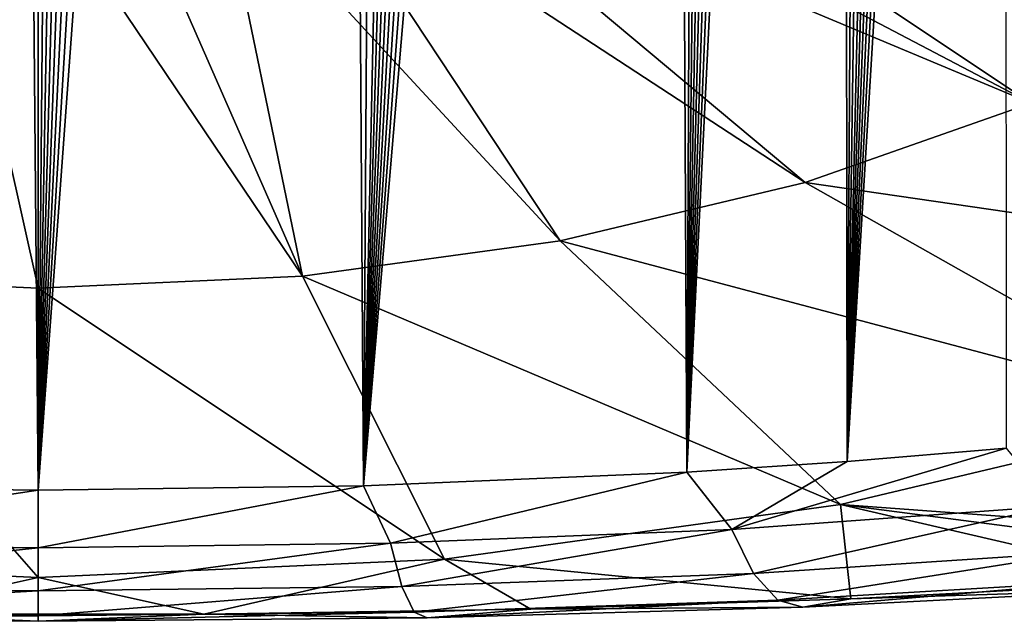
# Model space of a CAD drawing. Header units: metres. Extents: x -109 to 109, y -452 to 89.
# Tile 404 of 656: x 76.37 to 83.18, y -73.73 to -69.57. Entities that reach past the tile are written whole.
import ezdxf

# ---------------------------------------------------------------- set-up
doc = ezdxf.new("R2010")
doc.units = ezdxf.units.M
doc.layers.add('solid_k244270000c71_000_01_01', color=7, linetype='CONTINUOUS')

msp = doc.modelspace()

# ---------------------------------------------------------------- linework, layer by layer
at = {"layer": 'solid_k244270000c71_000_01_01'}
for points in [[(76.499825, -72.822037, 26.29035), (74.250427, -72.791588, 26.102304), (76.241585, -43.7575, 7.413408)], [(76.499825, -72.822037, 26.29035), (76.241585, -43.7575, 7.413408), (76.500061, -43.74358, 7.406581)], [(76.499825, -72.822037, 26.29035), (76.500061, -43.74358, 7.406581), (76.758522, -43.757511, 7.413414)], [(76.499825, -72.822037, 26.29035), (76.758522, -43.757511, 7.413414), (77.021317, -43.800537, 7.434565)], [(76.499825, -72.822037, 26.29035), (77.021317, -43.800537, 7.434565), (77.293465, -43.875698, 7.471514)], [(76.499825, -72.822037, 26.29035), (77.293465, -43.875698, 7.471514), (77.579063, -43.988171, 7.526817)], [(76.499825, -72.822037, 26.29035), (77.579063, -43.988171, 7.526817), (77.883232, -44.14616, 7.604552)], [(76.499825, -72.822037, 26.29035), (77.883232, -44.14616, 7.604552), (78.209717, -44.359943, 7.709814)], [(76.499825, -72.822037, 26.29035), (78.209717, -44.359943, 7.709814), (78.560219, -44.641438, 7.848609)], [(78.749313, -72.791595, 26.102348), (76.499825, -72.822037, 26.29035), (78.560219, -44.641438, 7.848609)], [(78.749313, -72.791595, 26.102348), (78.560219, -44.641438, 7.848609), (78.934319, -45.002262, 8.026799)], [(78.749313, -72.791595, 26.102348), (78.934319, -45.002262, 8.026799), (79.329849, -45.453316, 8.249999)], [(78.749313, -72.791595, 26.102348), (79.329849, -45.453316, 8.249999), (79.535141, -45.716042, 8.380196)], [(78.749313, -72.791595, 26.102348), (79.535141, -45.716042, 8.380196), (79.745163, -46.006256, 8.524296)], [(78.749313, -72.791595, 26.102348), (79.745163, -46.006256, 8.524296), (79.959793, -46.32526, 8.682944)], [(78.749313, -72.791595, 26.102348), (79.959793, -46.32526, 8.682944), (80.178879, -46.674675, 8.857007)], [(78.749313, -72.791595, 26.102348), (80.178879, -46.674675, 8.857007), (80.402191, -47.057064, 9.047972)], [(78.749313, -72.791595, 26.102348), (80.402191, -47.057064, 9.047972), (80.629608, -47.473476, 9.25633)], [(78.749313, -72.791595, 26.102348), (80.629608, -47.473476, 9.25633), (80.860817, -47.92709, 9.484002)], [(80.986076, -72.697655, 25.532331), (78.749313, -72.791595, 26.102348), (80.860817, -47.92709, 9.484002)], [(80.986076, -72.697655, 25.532331), (80.860817, -47.92709, 9.484002), (81.095634, -48.419647, 9.731952)], [(80.986076, -72.697655, 25.532331), (81.095634, -48.419647, 9.731952), (81.254066, -48.770855, 9.909222)], [(80.986076, -72.697655, 25.532331), (81.254066, -48.770855, 9.909222), (81.41391, -49.141132, 10.096545)], [(80.986076, -72.697655, 25.532331), (81.41391, -49.141132, 10.096545), (81.575005, -49.532104, 10.29497)], [(80.986076, -72.697655, 25.532331), (81.575005, -49.532104, 10.29497), (81.737381, -49.943226, 10.504069)], [(80.986076, -72.697655, 25.532331), (81.737381, -49.943226, 10.504069), (81.900742, -50.376839, 10.725409)], [(80.986076, -72.697655, 25.532331), (81.900742, -50.376839, 10.725409), (82.065094, -50.832924, 10.958923)], [(82.094749, -72.624504, 25.099007), (80.986076, -72.697655, 25.532331), (82.065094, -50.832924, 10.958923)], [(82.094749, -72.624504, 25.099007), (82.065094, -50.832924, 10.958923), (82.230247, -51.312542, 11.205314)], [(82.094749, -72.624504, 25.099007), (82.230247, -51.312542, 11.205314), (82.395912, -51.817848, 11.466061)], [(82.094749, -72.624504, 25.099007), (82.395912, -51.817848, 11.466061), (82.562157, -52.348087, 11.740593)], [(82.094749, -72.624504, 25.099007), (82.562157, -52.348087, 11.740593), (82.686913, -52.763947, 11.956829)], [(82.094749, -72.624504, 25.099007), (82.686913, -52.763947, 11.956829), (82.811623, -53.196014, 12.182364)], [(82.094749, -72.624504, 25.099007), (82.811623, -53.196014, 12.182364), (82.936424, -53.643505, 12.416623)], [(82.094749, -72.624504, 25.099007), (82.936424, -53.643505, 12.416623), (83.060974, -54.108059, 12.660812)], [(82.094749, -72.624504, 25.099007), (83.060974, -54.108059, 12.660812), (83.185005, -54.591045, 12.915944)], [(83.193443, -72.531944, 24.562874), (82.094749, -72.624504, 25.099007), (83.185005, -54.591045, 12.915944)], [(79.96212, -67.877388, 42.757645), (79.465836, -68.100403, 42.43914), (83.365547, -70.146645, 37.581364)], [(79.96212, -67.877388, 42.757645), (83.365547, -70.146645, 37.581364), (84.759262, -69.46389, 38.556438)], [(79.465836, -68.100403, 42.43914), (78.9263, -68.287483, 42.171959), (83.365547, -70.146645, 37.581364)], [(78.9263, -68.287483, 42.171959), (78.351387, -68.435898, 41.960003), (81.802773, -70.695938, 36.796886)], [(78.9263, -68.287483, 42.171959), (81.802773, -70.695938, 36.796886), (83.365547, -70.146645, 37.581364)], [(78.351387, -68.435898, 41.960003), (77.749474, -68.543488, 41.806355), (80.109428, -71.098251, 36.222328)], [(78.351387, -68.435898, 41.960003), (80.109428, -71.098251, 36.222328), (81.802773, -70.695938, 36.796886)], [(77.749474, -68.543488, 41.806355), (77.129341, -68.608673, 41.713261), (78.327209, -71.343666, 35.871838)], [(77.749474, -68.543488, 41.806355), (78.327209, -71.343666, 35.871838), (80.109428, -71.098251, 36.222328)], [(75.870728, -68.608673, 41.713253), (74.672791, -71.343666, 35.871838), (76.5, -71.426147, 35.75404)], [(76.500031, -68.630508, 41.682076), (75.870728, -68.608673, 41.713253), (76.5, -71.426147, 35.75404)], [(76.500031, -68.630508, 41.682076), (76.5, -71.426147, 35.75404), (78.327209, -71.343666, 35.871838)], [(77.129341, -68.608673, 41.713261), (76.500031, -68.630508, 41.682076), (78.327209, -71.343666, 35.871838)], [(87.051567, -71.459091, 32.306904), (83.365547, -70.146645, 37.581364), (81.802773, -70.695938, 36.796886)], [(84.649765, -72.303299, 31.101254), (81.802773, -70.695938, 36.796886), (80.109428, -71.098251, 36.222328)], [(84.649765, -72.303299, 31.101254), (87.051567, -71.459091, 32.306904), (81.802773, -70.695938, 36.796886)], [(82.047287, -72.9216, 30.218224), (80.109428, -71.098251, 36.222328), (78.327209, -71.343666, 35.871838)], [(82.047287, -72.9216, 30.218224), (84.649765, -72.303299, 31.101254), (80.109428, -71.098251, 36.222328)], [(73.69178, -73.298782, 29.679556), (76.5, -73.425552, 29.498514), (74.672791, -71.343666, 35.871838)], [(76.5, -73.425552, 29.498514), (76.5, -71.426147, 35.75404), (74.672791, -71.343666, 35.871838)], [(79.30822, -73.298782, 29.679556), (78.327209, -71.343666, 35.871838), (76.5, -71.426147, 35.75404)], [(79.30822, -73.298782, 29.679556), (82.047287, -72.9216, 30.218224), (78.327209, -71.343666, 35.871838)], [(76.5, -73.425552, 29.498514), (79.30822, -73.298782, 29.679556), (76.5, -71.426147, 35.75404)], [(86.73848, -73.265961, 24.928213), (84.649765, -72.303299, 31.101254), (82.047287, -72.9216, 30.218224)], [(81.295715, -73.093513, 25.776918), (82.094749, -72.624504, 25.099007), (83.193443, -72.531944, 24.562874)], [(83.518417, -72.932182, 24.753672), (81.295715, -73.093513, 25.776918), (83.193443, -72.531944, 24.562874)], [(81.295715, -73.093513, 25.776918), (80.986076, -72.697655, 25.532331), (82.094749, -72.624504, 25.099007)], [(78.934975, -73.189819, 26.415318), (78.749313, -72.791595, 26.102348), (80.986076, -72.697655, 25.532331)], [(81.295715, -73.093513, 25.776918), (78.934975, -73.189819, 26.415318), (80.986076, -72.697655, 25.532331)], [(74.065033, -73.189819, 26.415318), (74.250427, -72.791588, 26.102304), (76.499825, -72.822037, 26.29035)], [(76.5, -73.221832, 26.632521), (76.499825, -72.822037, 26.29035), (78.749313, -72.791595, 26.102348)], [(78.934975, -73.189819, 26.415318), (76.5, -73.221832, 26.632521), (78.749313, -72.791595, 26.102348)], [(76.5, -73.221832, 26.632521), (74.065033, -73.189819, 26.415318), (76.499825, -72.822037, 26.29035)], [(82.119873, -73.573326, 27.413731), (82.047287, -72.9216, 30.218224), (79.30822, -73.298782, 29.679556)], [(85.523056, -73.372971, 25.753649), (86.73848, -73.265961, 24.928213), (82.047287, -72.9216, 30.218224)], [(84.356659, -73.456253, 26.424431), (85.523056, -73.372971, 25.753649), (82.047287, -72.9216, 30.218224)], [(82.119873, -73.573326, 27.413731), (84.356659, -73.456253, 26.424431), (82.047287, -72.9216, 30.218224)], [(81.446739, -73.399605, 26.178141), (81.295715, -73.093513, 25.776918), (83.518417, -72.932182, 24.753672)], [(83.732162, -73.248764, 25.116396), (81.446739, -73.399605, 26.178141), (83.518417, -72.932182, 24.753672)], [(79.01329, -73.489113, 26.841656), (78.934975, -73.189819, 26.415318), (81.295715, -73.093513, 25.776918)], [(81.446739, -73.399605, 26.178141), (79.01329, -73.489113, 26.841656), (81.295715, -73.093513, 25.776918)], [(73.986717, -73.489113, 26.841658), (74.065033, -73.189819, 26.415318), (76.5, -73.221832, 26.632521)], [(76.5, -73.518776, 27.067608), (76.5, -73.221832, 26.632521), (78.934975, -73.189819, 26.415318)], [(79.01329, -73.489113, 26.841656), (76.5, -73.518776, 27.067608), (78.934975, -73.189819, 26.415318)], [(76.5, -73.518776, 27.067608), (73.986717, -73.489113, 26.841658), (76.5, -73.221832, 26.632521)], [(81.614738, -73.583267, 26.642387), (81.446739, -73.399605, 26.178141), (83.732162, -73.248764, 25.116396)], [(83.971848, -73.444733, 25.542574), (81.614738, -73.583267, 26.642387), (83.732162, -73.248764, 25.116396)], [(75.354713, -73.679657, 28.366056), (76.5, -73.425552, 29.498514), (73.69178, -73.298782, 29.679556)], [(77.645287, -73.679657, 28.366056), (79.30822, -73.298782, 29.679556), (76.5, -73.425552, 29.498514)], [(77.645287, -73.679657, 28.366056), (79.905296, -73.644699, 28.046848), (79.30822, -73.298782, 29.679556)], [(79.905296, -73.644699, 28.046848), (82.119873, -73.573326, 27.413731), (79.30822, -73.298782, 29.679556)], [(79.099976, -73.664886, 27.330603), (79.01329, -73.489113, 26.841656), (81.446739, -73.399605, 26.178141)], [(81.614738, -73.583267, 26.642387), (79.099976, -73.664886, 27.330603), (81.446739, -73.399605, 26.178141)], [(75.354713, -73.679657, 28.366056), (77.645287, -73.679657, 28.366056), (76.5, -73.425552, 29.498514)], [(81.788048, -73.63176, 27.137453), (81.614738, -73.583267, 26.642387), (83.971848, -73.444733, 25.542574)], [(84.220856, -73.506477, 26.002638), (81.788048, -73.63176, 27.137453), (83.971848, -73.444733, 25.542574)], [(84.220856, -73.506477, 26.002638), (84.356659, -73.456253, 26.424431), (82.119873, -73.573326, 27.413731)], [(73.900032, -73.664886, 27.330603), (73.986717, -73.489113, 26.841658), (76.5, -73.518776, 27.067608)], [(76.5, -73.691826, 27.565134), (73.900032, -73.664886, 27.330603), (76.5, -73.518776, 27.067608)], [(76.5, -73.691826, 27.565134), (76.5, -73.518776, 27.067608), (79.01329, -73.489113, 26.841656)], [(79.099976, -73.664886, 27.330603), (76.5, -73.691826, 27.565134), (79.01329, -73.489113, 26.841656)], [(84.220856, -73.506477, 26.002638), (82.119873, -73.573326, 27.413731), (81.788048, -73.63176, 27.137453)], [(79.189011, -73.704941, 27.848238), (79.099976, -73.664886, 27.330603), (81.614738, -73.583267, 26.642387)], [(81.788048, -73.63176, 27.137453), (79.189011, -73.704941, 27.848238), (81.614738, -73.583267, 26.642387)], [(81.788048, -73.63176, 27.137453), (82.119873, -73.573326, 27.413731), (79.905296, -73.644699, 28.046848)], [(73.810989, -73.704941, 27.848238), (73.900032, -73.664886, 27.330603), (76.5, -73.691826, 27.565134)], [(76.5, -73.728973, 28.090584), (76.5, -73.691826, 27.565134), (79.099976, -73.664886, 27.330603)], [(79.189011, -73.704941, 27.848238), (76.5, -73.728973, 28.090584), (79.099976, -73.664886, 27.330603)], [(79.189011, -73.704941, 27.848238), (79.905296, -73.644699, 28.046848), (77.645287, -73.679657, 28.366056)], [(81.788048, -73.63176, 27.137453), (79.905296, -73.644699, 28.046848), (79.189011, -73.704941, 27.848238)], [(76.5, -73.728973, 28.090584), (75.354713, -73.679657, 28.366056), (73.810989, -73.704941, 27.848238)], [(76.5, -73.728973, 28.090584), (73.810989, -73.704941, 27.848238), (76.5, -73.691826, 27.565134)], [(76.5, -73.728973, 28.090584), (77.645287, -73.679657, 28.366056), (75.354713, -73.679657, 28.366056)], [(79.189011, -73.704941, 27.848238), (77.645287, -73.679657, 28.366056), (76.5, -73.728973, 28.090584)]]:
    msp.add_3dface(points, dxfattribs=at)

doc.saveas('drawing.dxf')
